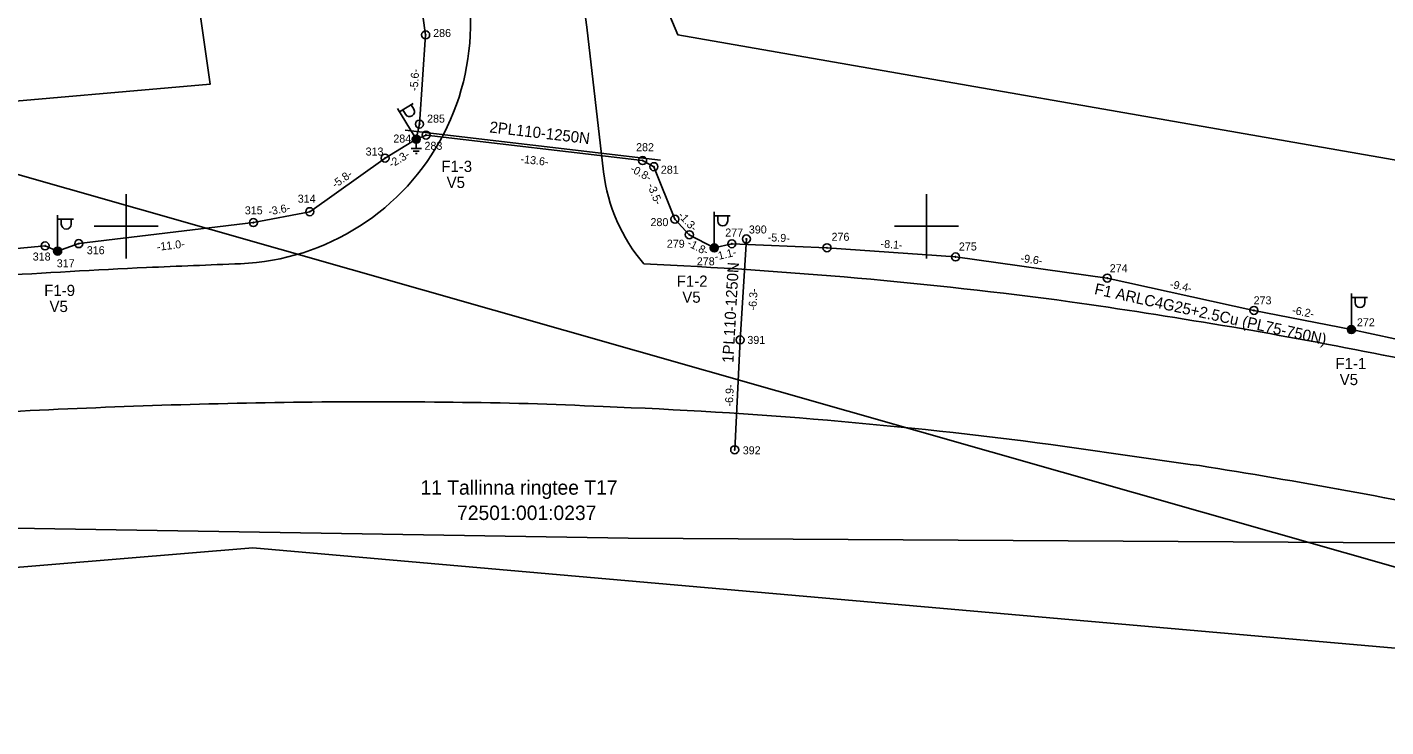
# Model space of a CAD drawing. Extents: x 528816 to 533196, y 6574767 to 6575847.
# Drawn here: x 529893.8 to 529978.7, y 6575268.8 to 6575312.4 of the extents above; entities that cross this region are included whole.
import ezdxf

# ---------------------------------------------------------------- set-up
doc = ezdxf.new("R2010")
doc.units = 0
for name, color, linetype in [('JOONSIDE', 7, 'Continuous'), ('KOORDPUNKT', 7, 'Continuous'), ('MOOTPIIR', 7, 'Continuous'), ('MPKAABEL', 7, 'Continuous'), ('PIIR', 7, 'Continuous'), ('POST', 7, 'Continuous'), ('TEE', 7, 'Continuous'), ('VORK', 7, 'Continuous')]:
    doc.layers.add(name, color=color, linetype=linetype)

msp = doc.modelspace()

# ---------------------------------------------------------------- linework, layer by layer
at = {"layer": 'KOORDPUNKT'}
for centre, radius in [((529918.712, 6575311.953), 0.25), ((529918.712, 6575311.953), 0.025), ((529918.712, 6575311.953), 0.0221), ((529918.712, 6575311.953), 0.0191), ((529918.712, 6575311.953), 0.0161), ((529918.712, 6575311.953), 0.0132), ((529918.712, 6575311.953), 0.0102), ((529918.712, 6575311.953), 0.00726), ((529918.712, 6575311.953), 0.0043), ((529918.324, 6575306.379), 0.25), ((529918.125, 6575305.44), 0.25), ((529918.324, 6575306.379), 0.025), ((529918.324, 6575306.379), 0.0221), ((529918.324, 6575306.379), 0.0191), ((529918.324, 6575306.379), 0.0161), ((529918.324, 6575306.379), 0.0132), ((529918.324, 6575306.379), 0.0102), ((529918.324, 6575306.379), 0.00726), ((529918.324, 6575306.379), 0.0043), ((529918.736, 6575305.695), 0.25), ((529918.736, 6575305.695), 0.025), ((529918.736, 6575305.695), 0.0221), ((529918.736, 6575305.695), 0.0191), ((529918.736, 6575305.695), 0.0161), ((529918.736, 6575305.695), 0.0132), ((529918.736, 6575305.695), 0.0102), ((529918.736, 6575305.695), 0.00726), ((529918.736, 6575305.695), 0.0043), ((529918.125, 6575305.44), 0.025), ((529918.125, 6575305.44), 0.0221), ((529918.125, 6575305.44), 0.0191), ((529918.125, 6575305.44), 0.0161), ((529918.125, 6575305.44), 0.0132), ((529918.125, 6575305.44), 0.0102), ((529918.125, 6575305.44), 0.00726), ((529918.125, 6575305.44), 0.0043), ((529916.175, 6575304.257), 0.25), ((529916.175, 6575304.257), 0.025), ((529916.175, 6575304.257), 0.0221), ((529916.175, 6575304.257), 0.0191), ((529916.175, 6575304.257), 0.0161), ((529916.175, 6575304.257), 0.0132), ((529916.175, 6575304.257), 0.0102), ((529916.175, 6575304.257), 0.00726), ((529916.175, 6575304.257), 0.0043), ((529932.266, 6575304.109), 0.25), ((529932.266, 6575304.109), 0.025), ((529932.266, 6575304.109), 0.0221), ((529932.266, 6575304.109), 0.0191), ((529932.266, 6575304.109), 0.0161), ((529932.266, 6575304.109), 0.0132), ((529932.266, 6575304.109), 0.0102), ((529932.266, 6575304.109), 0.00726), ((529932.266, 6575304.109), 0.0043), ((529932.965, 6575303.724), 0.25), ((529932.965, 6575303.724), 0.025), ((529932.965, 6575303.724), 0.0221), ((529932.965, 6575303.724), 0.0191), ((529932.965, 6575303.724), 0.0161), ((529932.965, 6575303.724), 0.0132), ((529932.965, 6575303.724), 0.0102), ((529932.965, 6575303.724), 0.00726), ((529932.965, 6575303.724), 0.0043), ((529911.475, 6575300.915), 0.25), ((529911.475, 6575300.915), 0.025), ((529911.475, 6575300.915), 0.0221), ((529911.475, 6575300.915), 0.0191), ((529911.475, 6575300.915), 0.0161), ((529911.475, 6575300.915), 0.0132), ((529911.475, 6575300.915), 0.0102), ((529911.475, 6575300.915), 0.00726), ((529911.475, 6575300.915), 0.0043), ((529934.285, 6575300.444), 0.25), ((529907.95, 6575300.232), 0.25), ((529907.95, 6575300.232), 0.025), ((529907.95, 6575300.232), 0.0221), ((529907.95, 6575300.232), 0.0191), ((529907.95, 6575300.232), 0.0161), ((529907.95, 6575300.232), 0.0132), ((529907.95, 6575300.232), 0.0102), ((529907.95, 6575300.232), 0.00726), ((529907.95, 6575300.232), 0.0043), ((529934.285, 6575300.444), 0.025), ((529934.285, 6575300.444), 0.0221), ((529934.285, 6575300.444), 0.0191), ((529934.285, 6575300.444), 0.0161), ((529934.285, 6575300.444), 0.0132), ((529934.285, 6575300.444), 0.0102), ((529934.285, 6575300.444), 0.00726), ((529934.285, 6575300.444), 0.0043), ((529935.182, 6575299.477), 0.25), ((529894.942, 6575298.781), 0.25), ((529897.039, 6575298.918), 0.25), ((529897.039, 6575298.918), 0.025), ((529897.039, 6575298.918), 0.0221), ((529897.039, 6575298.918), 0.0191), ((529897.039, 6575298.918), 0.0161), ((529897.039, 6575298.918), 0.0132), ((529897.039, 6575298.918), 0.0102), ((529897.039, 6575298.918), 0.00726), ((529897.039, 6575298.918), 0.0043), ((529935.182, 6575299.477), 0.025), ((529935.182, 6575299.477), 0.0221), ((529935.182, 6575299.477), 0.0191), ((529935.182, 6575299.477), 0.0161), ((529935.182, 6575299.477), 0.0132), ((529935.182, 6575299.477), 0.0102), ((529935.182, 6575299.477), 0.00726), ((529935.182, 6575299.477), 0.0043), ((529936.738, 6575298.654), 0.25), ((529937.837, 6575298.914), 0.25), ((529937.837, 6575298.914), 0.025), ((529937.837, 6575298.914), 0.0221), ((529937.837, 6575298.914), 0.0191), ((529937.837, 6575298.914), 0.0161), ((529937.837, 6575298.914), 0.0132), ((529937.837, 6575298.914), 0.0102), ((529937.837, 6575298.914), 0.00726), ((529937.837, 6575298.914), 0.0043), ((529938.747, 6575299.209), 0.25), ((529938.747, 6575299.209), 0.025), ((529938.747, 6575299.209), 0.0221), ((529938.747, 6575299.209), 0.0191), ((529938.747, 6575299.209), 0.0161), ((529938.747, 6575299.209), 0.0132), ((529938.747, 6575299.209), 0.0102), ((529938.747, 6575299.209), 0.00726), ((529938.747, 6575299.209), 0.0043), ((529943.78, 6575298.658), 0.25), ((529894.942, 6575298.781), 0.025), ((529894.942, 6575298.781), 0.0221), ((529894.942, 6575298.781), 0.0191), ((529894.942, 6575298.781), 0.0161), ((529894.942, 6575298.781), 0.0132), ((529894.942, 6575298.781), 0.0102), ((529894.942, 6575298.781), 0.00726), ((529894.942, 6575298.781), 0.0043), ((529895.725, 6575298.455), 0.25), ((529895.725, 6575298.455), 0.025), ((529895.725, 6575298.455), 0.0221), ((529895.725, 6575298.455), 0.0191), ((529895.725, 6575298.455), 0.0161), ((529895.725, 6575298.455), 0.0132), ((529895.725, 6575298.455), 0.0102), ((529895.725, 6575298.455), 0.00726), ((529895.725, 6575298.455), 0.0043), ((529936.738, 6575298.654), 0.025), ((529936.738, 6575298.654), 0.0221), ((529936.738, 6575298.654), 0.0191), ((529936.738, 6575298.654), 0.0161), ((529936.738, 6575298.654), 0.0132), ((529936.738, 6575298.654), 0.0102), ((529936.738, 6575298.654), 0.00726), ((529936.738, 6575298.654), 0.0043), ((529943.78, 6575298.658), 0.025), ((529943.78, 6575298.658), 0.0221), ((529943.78, 6575298.658), 0.0191), ((529943.78, 6575298.658), 0.0161), ((529943.78, 6575298.658), 0.0132), ((529943.78, 6575298.658), 0.0102), ((529943.78, 6575298.658), 0.00726), ((529943.78, 6575298.658), 0.0043), ((529951.811, 6575298.09), 0.25), ((529951.811, 6575298.09), 0.025), ((529951.811, 6575298.09), 0.0221), ((529951.811, 6575298.09), 0.0191), ((529951.811, 6575298.09), 0.0161), ((529951.811, 6575298.09), 0.0132), ((529951.811, 6575298.09), 0.0102), ((529951.811, 6575298.09), 0.00726), ((529951.811, 6575298.09), 0.0043), ((529961.29, 6575296.771), 0.25), ((529961.29, 6575296.771), 0.025), ((529961.29, 6575296.771), 0.0221), ((529961.29, 6575296.771), 0.0191), ((529961.29, 6575296.771), 0.0161), ((529961.29, 6575296.771), 0.0132), ((529961.29, 6575296.771), 0.0102), ((529961.29, 6575296.771), 0.00726), ((529961.29, 6575296.771), 0.0043), ((529970.448, 6575294.749), 0.25), ((529970.448, 6575294.749), 0.025), ((529970.448, 6575294.749), 0.0221), ((529970.448, 6575294.749), 0.0191), ((529970.448, 6575294.749), 0.0161), ((529970.448, 6575294.749), 0.0132), ((529970.448, 6575294.749), 0.0102), ((529970.448, 6575294.749), 0.00726), ((529970.448, 6575294.749), 0.0043), ((529976.538, 6575293.558), 0.25), ((529938.357, 6575292.911), 0.25), ((529938.357, 6575292.911), 0.025), ((529938.357, 6575292.911), 0.0221), ((529938.357, 6575292.911), 0.0191), ((529938.357, 6575292.911), 0.0161), ((529938.357, 6575292.911), 0.0132), ((529938.357, 6575292.911), 0.0102), ((529938.357, 6575292.911), 0.00726), ((529938.357, 6575292.911), 0.0043), ((529976.538, 6575293.558), 0.025), ((529976.538, 6575293.558), 0.0221), ((529976.538, 6575293.558), 0.0191), ((529976.538, 6575293.558), 0.0161), ((529976.538, 6575293.558), 0.0132), ((529976.538, 6575293.558), 0.0102), ((529976.538, 6575293.558), 0.00726), ((529976.538, 6575293.558), 0.0043), ((529938.014, 6575286.048), 0.25), ((529938.014, 6575286.048), 0.025), ((529938.014, 6575286.048), 0.0221), ((529938.014, 6575286.048), 0.0191), ((529938.014, 6575286.048), 0.0161), ((529938.014, 6575286.048), 0.0132), ((529938.014, 6575286.048), 0.0102), ((529938.014, 6575286.048), 0.00726), ((529938.014, 6575286.048), 0.0043)]:
    msp.add_circle(centre, radius, dxfattribs=at)
at = {"layer": 'MOOTPIIR'}
msp.add_lwpolyline([(530003.497, 6575280.098), (529931.359, 6575280.541), (529849.484, 6575281.868), (529844.173, 6575303.554), (529905.248, 6575308.865), (529903.477, 6575321.257), (529810.981, 6575372.152), (529769.822, 6575391.625), (529775.575, 6575409.328), (529915.869, 6575342.057), (529927.376, 6575328.78), (529934.457, 6575311.963), (529980.041, 6575303.997)], dxfattribs=at)
at = {"layer": 'MPKAABEL'}
for points in [[(529820.306, 6575377.758), (529826.781, 6575374.536), (529833.801, 6575371.314), (529848.077, 6575363.883), (529850.095, 6575362.627), (529859.046, 6575357.711), (529866.47, 6575353.742), (529874.74, 6575349.325), (529883.123, 6575344.922), (529892.022, 6575339.849), (529901.455, 6575334.63), (529905.826, 6575331.439), (529914.923, 6575323.051), (529915.959, 6575320.872), (529918.179, 6575315.677), (529918.712, 6575311.953), (529918.324, 6575306.379), (529918.125, 6575305.44)], [(529820.306, 6575377.758), (529826.781, 6575374.536), (529833.801, 6575371.314), (529848.077, 6575363.883), (529850.095, 6575362.627), (529859.046, 6575357.711), (529866.47, 6575353.742), (529874.74, 6575349.325), (529883.123, 6575344.922), (529892.022, 6575339.849), (529901.455, 6575334.63), (529905.826, 6575331.439), (529914.923, 6575323.051), (529915.959, 6575320.872), (529918.179, 6575315.677), (529918.712, 6575311.953), (529918.324, 6575306.379), (529918.125, 6575305.44)], [(529933.375, 6575304.13), (529917.437, 6575305.998)], [(529918.125, 6575305.44), (529918.736, 6575305.695), (529932.266, 6575304.109), (529932.965, 6575303.724), (529934.285, 6575300.444), (529935.182, 6575299.477), (529936.738, 6575298.654), (529937.837, 6575298.914), (529943.78, 6575298.658), (529951.811, 6575298.09), (529961.29, 6575296.771), (529970.448, 6575294.749), (529976.538, 6575293.558), (529986.024, 6575291.52), (529986.956, 6575292.55), (529987.346, 6575293.932), (529985.621, 6575296.772)], [(529918.125, 6575305.44), (529918.736, 6575305.695), (529932.266, 6575304.109), (529932.965, 6575303.724), (529934.285, 6575300.444), (529935.182, 6575299.477), (529936.738, 6575298.654), (529937.837, 6575298.914), (529943.78, 6575298.658), (529951.811, 6575298.09), (529961.29, 6575296.771), (529970.448, 6575294.749), (529976.538, 6575293.558), (529986.024, 6575291.52), (529986.956, 6575292.55), (529987.346, 6575293.932), (529985.621, 6575296.772)], [(529932.266, 6575304.109), (529918.736, 6575305.695)], [(529918.125, 6575305.44), (529916.175, 6575304.257), (529911.475, 6575300.915), (529907.95, 6575300.232), (529897.039, 6575298.918), (529895.725, 6575298.455), (529894.942, 6575298.781), (529886.333, 6575297.978), (529878.439, 6575297.494), (529866.749, 6575296.662), (529855.995, 6575295.675), (529854.912, 6575294.856)], [(529918.125, 6575305.44), (529916.175, 6575304.257), (529911.475, 6575300.915), (529907.95, 6575300.232), (529897.039, 6575298.918), (529895.725, 6575298.455), (529894.942, 6575298.781), (529886.333, 6575297.978), (529878.439, 6575297.494), (529866.749, 6575296.662), (529855.995, 6575295.675), (529854.912, 6575294.856)], [(529918.443, 6575304.851), (529917.807, 6575304.851)], [(529918.125, 6575305.19), (529918.125, 6575304.851)], [(529918.309, 6575304.701), (529917.941, 6575304.701)], [(529918.175, 6575304.551), (529918.075, 6575304.551)], [(529938.747, 6575299.209), (529938.357, 6575292.911), (529938.014, 6575286.048)]]:
    msp.add_lwpolyline(points, dxfattribs=at)
at = {"layer": 'PIIR'}
for points in [[(531020.33, 6575014.24), (530966.07, 6575030.24), (530793.5, 6575079.3), (530278.67, 6575225.64), (530265.8, 6575197.59), (530166.23, 6575226.19), (530152.8, 6575230.08), (530063.81, 6575254.65), (529885.42, 6575305.46), (529685.86, 6575362.65), (529644.23, 6575374.4), (529496.38, 6575415.64), (529572.28, 6575460.11), (530185.04, 6575286.93), (530470.09, 6575205.98), (530493.49, 6575199.35), (530487.53, 6575185.69), (530728.61, 6575117.21), (530740.69, 6575113.94), (530801.34, 6575096.61), (530968.39, 6575049.03), (530969.25, 6575061.78), (530969.57, 6575066.46)], [(530920.711, 6575043.135), (530793.5, 6575079.3), (530278.67, 6575225.64), (530265.8, 6575197.59), (530166.23, 6575226.19), (530152.8, 6575230.08), (530063.81, 6575254.65), (529885.42, 6575305.46), (529685.86, 6575362.65), (529644.23, 6575374.4), (529496.38, 6575415.64), (529572.28, 6575460.11), (530185.04, 6575286.93), (530470.09, 6575205.98), (530493.49, 6575199.35), (530487.53, 6575185.69), (530728.61, 6575117.21), (530740.69, 6575113.94), (530801.34, 6575096.61), (530931.027, 6575059.672)]]:
    msp.add_lwpolyline(points, dxfattribs=at)
msp.add_lwpolyline([(529689.41, 6575261.83), (529907.91, 6575279.93), (529985.43, 6575273.12), (530063.81, 6575254.65), (530152.8, 6575230.08), (530078.21, 6575187.38), (530050.37, 6575162.12), (529690.98, 6575217.4)], close=True, dxfattribs=at)
at = {"layer": 'POST'}
for p, q in [((529917.995, 6575305.654), (529916.957, 6575307.363)), ((529917.087, 6575307.15), (529917.942, 6575307.669)), ((529917.971, 6575307.311), (529917.805, 6575307.585)), ((529917.447, 6575306.993), (529917.281, 6575307.267)), ((529918.125, 6575305.44), (529918.125, 6575305.44)), ((529895.725, 6575298.705), (529895.725, 6575300.705)), ((529936.738, 6575298.905), (529936.738, 6575300.905)), ((529936.738, 6575300.655), (529937.738, 6575300.655)), ((529936.965, 6575300.334), (529936.965, 6575300.655)), ((529937.577, 6575300.334), (529937.577, 6575300.655)), ((529895.725, 6575300.455), (529896.725, 6575300.455)), ((529895.952, 6575300.134), (529895.952, 6575300.455)), ((529896.565, 6575300.134), (529896.565, 6575300.455)), ((529895.725, 6575298.455), (529895.725, 6575298.455)), ((529936.738, 6575298.654), (529936.738, 6575298.654)), ((529976.538, 6575293.808), (529976.538, 6575295.808)), ((529976.538, 6575295.558), (529977.538, 6575295.558)), ((529976.765, 6575295.237), (529976.765, 6575295.558)), ((529977.377, 6575295.237), (529977.377, 6575295.558)), ((529976.538, 6575293.558), (529976.538, 6575293.558))]:
    msp.add_line(p, q, dxfattribs=at)
for centre, radius in [((529918.125, 6575305.44), 0.25), ((529918.125, 6575305.44), 0.225), ((529918.125, 6575305.44), 0.2), ((529918.125, 6575305.44), 0.175), ((529918.125, 6575305.44), 0.15), ((529918.125, 6575305.44), 0.125), ((529918.125, 6575305.44), 0.1), ((529918.125, 6575305.44), 0.075), ((529918.125, 6575305.44), 0.05), ((529918.125, 6575305.44), 0.025), ((529936.738, 6575298.654), 0.25), ((529936.738, 6575298.654), 0.225), ((529936.738, 6575298.654), 0.2), ((529936.738, 6575298.654), 0.175), ((529895.725, 6575298.455), 0.25), ((529895.725, 6575298.455), 0.225), ((529895.725, 6575298.455), 0.2), ((529895.725, 6575298.455), 0.175), ((529895.725, 6575298.455), 0.15), ((529895.725, 6575298.455), 0.125), ((529895.725, 6575298.455), 0.1), ((529895.725, 6575298.455), 0.075), ((529895.725, 6575298.455), 0.05), ((529895.725, 6575298.455), 0.025), ((529936.738, 6575298.654), 0.15), ((529936.738, 6575298.654), 0.125), ((529936.738, 6575298.654), 0.1), ((529936.738, 6575298.654), 0.075), ((529936.738, 6575298.654), 0.05), ((529936.738, 6575298.654), 0.025), ((529976.538, 6575293.558), 0.25), ((529976.538, 6575293.558), 0.225), ((529976.538, 6575293.558), 0.2), ((529976.538, 6575293.558), 0.175), ((529976.538, 6575293.558), 0.15), ((529976.538, 6575293.558), 0.125), ((529976.538, 6575293.558), 0.1), ((529976.538, 6575293.558), 0.075), ((529976.538, 6575293.558), 0.05), ((529976.538, 6575293.558), 0.025)]:
    msp.add_circle(centre, radius, dxfattribs=at)
for centre, start, end in [((529917.709, 6575307.152), 211.25779, 31.25779), ((529896.259, 6575300.134), 180, 0), ((529937.271, 6575300.334), 180, 0), ((529977.071, 6575295.237), 180, 0)]:
    msp.add_arc(centre, 0.306, start, end, dxfattribs=at)
at = {"layer": 'TEE'}
msp.add_lwpolyline([(529928.773, 6575312.432), (529929.821, 6575303.403)], dxfattribs=at)
for centre, radius, start, end in [((531434.928, 6579059.968), 4010.4, 247.984198, 254.147128), ((529894.006, 6575308.397), 35, 6.61954, 61.70767), ((529906.512, 6575312.652), 15, 272.43657, 32.91887), ((529940.584, 6575304.7), 10.842, 186.87328, 220.54938), ((529926.49, 6574760.186), 537.833, 92.68613, 93.70676), ((529958.543, 6573951.043), 1347.602, 92.185599, 92.435166), ((529918.809, 6574993.438), 304.516, 82.42398, 87.4521), ((529890.706, 6574824.099), 476.114, 80.59874, 81.75826), ((529905.688, 6574925.399), 373.731, 78.8536, 80.32784), ((529892.71, 6574859.533), 440.864, 77.60617, 78.8536), ((529919.5, 6574760.278), 528.833, 91.93474, 92.95537), ((529916.227, 6574857.192), 431.864, 90.68731, 91.93474), ((529915.421, 6574924.32), 364.731, 89.21307, 90.68731), ((529918.825, 6575068.95), 220.072, 87.14317, 89.58191), ((529918.812, 6574993.469), 295.484, 82.4237, 87.87021), ((531976.321, 6589496.485), 14352.764, 261.9152073, 261.952592), ((529910.512, 6574924.737), 364.731, 79.60926, 81.0835), ((529898.404, 6574858.705), 431.864, 78.36183, 79.60926)]:
    msp.add_arc(centre, radius, start, end, dxfattribs=at)
at = {"layer": 'VORK'}
for p, q in [((529900, 6575302), (529900, 6575298)), ((529950, 6575302), (529950, 6575298)), ((529898, 6575300), (529902, 6575300)), ((529948, 6575300), (529952, 6575300))]:
    msp.add_line(p, q, dxfattribs=at)

# ---------------------------------------------------------------- texts
at = {"layer": 'JOONSIDE'}
for s, rotation, p in [('-5.6-', 86.01813, (529918.217, 6575308.435)), ('-2.3-', 31.24379, (529916.589, 6575303.632)), ('-13.6-', 353.31493, (529924.623, 6575303.972)), ('-5.8-', 35.41526, (529913.069, 6575302.355)), ('-0.8-', 331.14281, (529931.44, 6575303.447)), ('-3.5-', 291.92598, (529932.546, 6575302.567)), ('-3.6-', 10.96569, (529908.929, 6575300.676)), ('-1.3-', 312.84935, (529934.441, 6575300.644)), ('-11.0-', 6.867, (529901.951, 6575298.464)), ('-1.8-', 332.13912, (529935, 6575298.802)), ('-5.9-', 357.53346, (529940.07, 6575299.068)), ('-8.1-', 355.95444, (529947.115, 6575298.673)), ('-1.1-', 13.28555, (529936.817, 6575297.857)), ('-9.6-', 352.07818, (529955.842, 6575297.781)), ('-9.4-', 347.54938, (529965.166, 6575296.171)), ('-6.3-', 86.46024, (529939.366, 6575294.737)), ('-6.2-', 348.93453, (529972.805, 6575294.543)), ('-6.9-', 87.13545, (529937.899, 6575288.743))]:
    msp.add_text(s, height=0.5, rotation=rotation, dxfattribs=at).set_placement(p)
at = {"layer": 'KOORDPUNKT'}
for s, p in [('286', (529919.18, 6575311.819)), ('285', (529918.801, 6575306.474)), ('284', (529916.693, 6575305.23)), ('313', (529914.962, 6575304.419)), ('283', (529918.64, 6575304.778)), ('282', (529931.856, 6575304.691)), ('281', (529933.404, 6575303.285)), ('314', (529910.721, 6575301.478)), ('315', (529907.415, 6575300.748)), ('280', (529932.757, 6575300.014)), ('277', (529937.426, 6575299.363)), ('390', (529938.9, 6575299.553)), ('279', (529933.778, 6575298.665)), ('276', (529944.066, 6575299.097)), ('275', (529952.021, 6575298.491)), ('318', (529894.169, 6575297.864)), ('316', (529897.545, 6575298.259)), ('278', (529935.649, 6575297.566)), ('317', (529895.668, 6575297.442)), ('274', (529961.443, 6575297.134)), ('273', (529970.429, 6575295.131)), ('272', (529976.882, 6575293.759)), ('391', (529938.807, 6575292.658)), ('392', (529938.52, 6575285.767))]:
    msp.add_text(s, height=0.5, dxfattribs=at).set_placement(p)
at = {"layer": 'MPKAABEL'}
for s, rotation, p in [('2PL110-1250N', 353.31493, (529922.67, 6575305.866)), ('1PL110-1250N', 86.81221, (529937.933, 6575291.456)), ('F1 ARLC4G25+2.5Cu (PL75-750N)', 347.54938, (529960.442, 6575295.779))]:
    msp.add_text(s, height=0.7, rotation=rotation, dxfattribs=at).set_placement(p)
at = {"layer": 'PIIR'}
for s, p in [('11 Tallinna ringtee T17', (529918.385, 6575283.246)), ('72501:001:0237', (529920.674, 6575281.666))]:
    msp.add_text(s, height=0.9, dxfattribs=at).set_placement(p)
at = {"layer": 'POST'}
for s, p in [('F1-3', (529919.688, 6575303.395)), ('V5', (529920.021, 6575302.395)), ('F1-9', (529894.885, 6575295.65)), ('F1-2', (529934.393, 6575296.23)), ('V5', (529934.743, 6575295.23)), ('V5', (529895.217, 6575294.65)), ('F1-1', (529975.544, 6575291.087)), ('V5', (529975.806, 6575290.087))]:
    msp.add_text(s, height=0.7, dxfattribs=at).set_placement(p)

doc.saveas('drawing.dxf')
